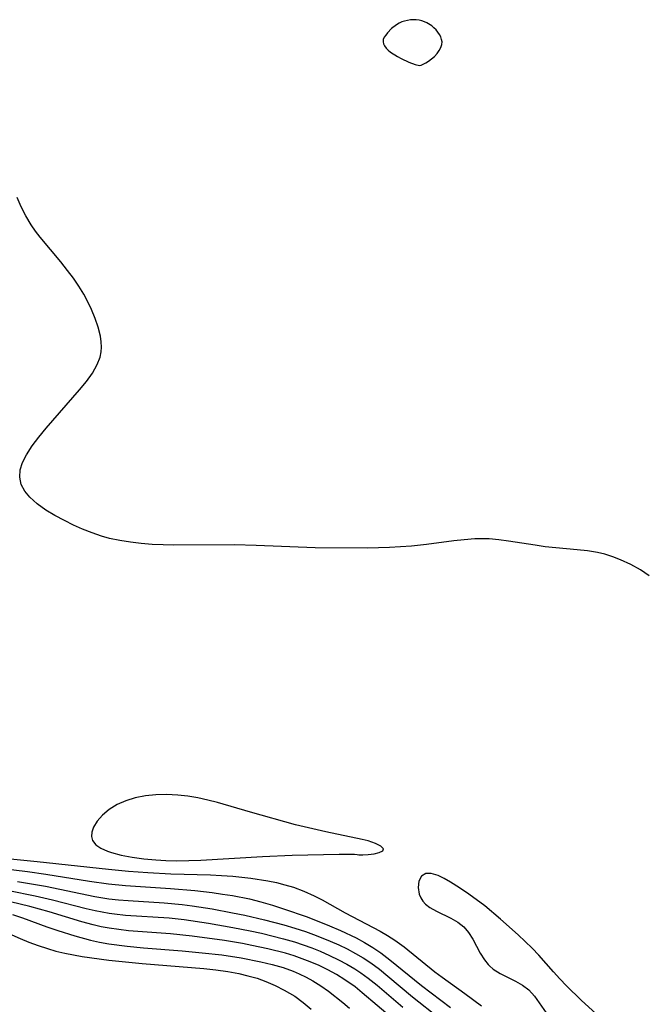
# Model space of a CAD drawing. Header units: metres. Extents: x 1073367 to 1082519, y 1569854 to 1574957.
# Tile 938 of 1056: x 1079364 to 1079465, y 1573139 to 1573297. Entities that reach past the tile are written whole.
import ezdxf

# ---------------------------------------------------------------- set-up
doc = ezdxf.new("R2010")
doc.units = ezdxf.units.M
doc.layers.add('CGG_CurvaNivelLidar_v1', color=253, linetype='Continuous', lineweight=30)

msp = doc.modelspace()

# ---------------------------------------------------------------- linework, layer by layer
at = {"layer": 'CGG_CurvaNivelLidar_v1'}
for p, q in [((1079427.0359, 1573297.1579, 73), (1079426.1101, 1573296.974, 73)), ((1079427.5043, 1573297.1956, 73), (1079427.0359, 1573297.1579, 73)), ((1079427.9704, 1573297.1918, 73), (1079427.5043, 1573297.1956, 73)), ((1079428.4294, 1573297.1384, 73), (1079427.9704, 1573297.1918, 73)), ((1079428.8689, 1573297.0304, 73), (1079428.4294, 1573297.1384, 73)), ((1079424.0217, 1573295.7822, 73), (1079423.3508, 1573295.0911, 73)), ((1079424.8037, 1573296.3909, 73), (1079424.0217, 1573295.7822, 73)), ((1079425.2335, 1573296.64, 73), (1079424.8037, 1573296.3909, 73)), ((1079425.6626, 1573296.8277, 73), (1079425.2335, 1573296.64, 73)), ((1079426.1101, 1573296.974, 73), (1079425.6626, 1573296.8277, 73)), ((1079429.2963, 1573296.8749, 73), (1079428.8689, 1573297.0304, 73)), ((1079429.7101, 1573296.6801, 73), (1079429.2963, 1573296.8749, 73)), ((1079430.4843, 1573296.1923, 73), (1079429.7101, 1573296.6801, 73)), ((1079430.8343, 1573295.902, 73), (1079430.4843, 1573296.1923, 73)), ((1079431.1634, 1573295.5667, 73), (1079430.8343, 1573295.902, 73)), ((1079431.4551, 1573295.2047, 73), (1079431.1634, 1573295.5667, 73)), ((1079422.6961, 1573294.0094, 73), (1079422.645, 1573293.655, 73)), ((1079422.8473, 1573294.3697, 73), (1079422.6961, 1573294.0094, 73)), ((1079423.072, 1573294.7317, 73), (1079422.8473, 1573294.3697, 73)), ((1079423.3508, 1573295.0911, 73), (1079423.072, 1573294.7317, 73)), ((1079431.7067, 1573294.823, 73), (1079431.4551, 1573295.2047, 73)), ((1079431.9118, 1573294.4273, 73), (1079431.7067, 1573294.823, 73)), ((1079432.0589, 1573294.022, 73), (1079431.9118, 1573294.4273, 73)), ((1079432.1307, 1573293.6104, 73), (1079432.0589, 1573294.022, 73)), ((1079422.645, 1573293.655, 73), (1079422.7189, 1573293.3064, 73)), ((1079422.7189, 1573293.3064, 73), (1079422.8985, 1573292.9669, 73)), ((1079422.8985, 1573292.9669, 73), (1079423.1579, 1573292.6355, 73)), ((1079423.1579, 1573292.6355, 73), (1079423.4772, 1573292.3117, 73)), ((1079431.6909, 1573292.2445, 73), (1079431.958, 1573292.7298, 73)), ((1079431.958, 1573292.7298, 73), (1079432.1076, 1573293.1888, 73)), ((1079432.1076, 1573293.1888, 73), (1079432.1307, 1573293.6104, 73)), ((1079423.4772, 1573292.3117, 73), (1079423.8725, 1573291.9812, 73)), ((1079423.8725, 1573291.9812, 73), (1079424.9525, 1573291.2749, 73)), ((1079424.9525, 1573291.2749, 73), (1079425.5772, 1573290.9348, 73)), ((1079425.5772, 1573290.9348, 73), (1079426.8061, 1573290.3793, 73)), ((1079429.9555, 1573290.5465, 73), (1079430.4187, 1573290.8773, 73)), ((1079430.4187, 1573290.8773, 73), (1079430.8977, 1573291.2945, 73)), ((1079430.8977, 1573291.2945, 73), (1079431.3297, 1573291.7579, 73)), ((1079431.3297, 1573291.7579, 73), (1079431.6909, 1573292.2445, 73)), ((1079426.8061, 1573290.3793, 73), (1079427.8253, 1573290.0129, 73)), ((1079427.8253, 1573290.0129, 73), (1079428.5, 1573289.8095, 73)), ((1079428.5, 1573289.8095, 73), (1079428.7784, 1573289.9109, 73)), ((1079428.7784, 1573289.9109, 73), (1079429.5062, 1573290.274, 73)), ((1079429.5062, 1573290.274, 73), (1079429.9555, 1573290.5465, 73)), ((1079364.525, 1573267.1135, 73), (1079363.8867, 1573268.6334, 73)), ((1079365.261, 1573265.6443, 73), (1079364.525, 1573267.1135, 73)), ((1079366.1059, 1573264.2382, 73), (1079365.261, 1573265.6443, 73)), ((1079366.8193, 1573263.2258, 73), (1079366.1059, 1573264.2382, 73)), ((1079367.582, 1573262.2408, 73), (1079366.8193, 1573263.2258, 73)), ((1079370.8906, 1573258.2442, 73), (1079367.582, 1573262.2408, 73)), ((1079371.979, 1573256.8773, 73), (1079370.8906, 1573258.2442, 73)), ((1079372.9108, 1573255.6269, 73), (1079371.979, 1573256.8773, 73)), ((1079373.7812, 1573254.3521, 73), (1079372.9108, 1573255.6269, 73)), ((1079374.571, 1573253.0503, 73), (1079373.7812, 1573254.3521, 73)), ((1079375.215, 1573251.8262, 73), (1079374.571, 1573253.0503, 73)), ((1079375.7936, 1573250.5913, 73), (1079375.215, 1573251.8262, 73)), ((1079376.3967, 1573249.165, 73), (1079375.7936, 1573250.5913, 73)), ((1079376.8998, 1573247.7448, 73), (1079376.3967, 1573249.165, 73)), ((1079377.2559, 1573246.3315, 73), (1079376.8998, 1573247.7448, 73)), ((1079377.382, 1573245.4305, 73), (1079377.2559, 1573246.3315, 73)), ((1079377.4136, 1573244.5369, 73), (1079377.382, 1573245.4305, 73)), ((1079377.1907, 1573242.9649, 73), (1079377.355, 1573243.779, 73)), ((1079377.355, 1573243.779, 73), (1079377.4136, 1573244.5369, 73)), ((1079375.9641, 1573240.3676, 73), (1079376.7439, 1573241.7507, 73)), ((1079376.7439, 1573241.7507, 73), (1079377.1907, 1573242.9649, 73)), ((1079374.9891, 1573239.018, 73), (1079375.9641, 1573240.3676, 73)), ((1079373.8908, 1573237.6757, 73), (1079374.9891, 1573239.018, 73)), ((1079368.5249, 1573231.5394, 73), (1079373.8908, 1573237.6757, 73)), ((1079367.3382, 1573230.1096, 73), (1079368.5249, 1573231.5394, 73)), ((1079366.2618, 1573228.6787, 73), (1079367.3382, 1573230.1096, 73)), ((1079365.3504, 1573227.2509, 73), (1079366.2618, 1573228.6787, 73)), ((1079364.37, 1573224.8107, 73), (1079364.7468, 1573226.022, 73)), ((1079364.7468, 1573226.022, 73), (1079365.3504, 1573227.2509, 73)), ((1079364.2846, 1573223.6302, 73), (1079364.37, 1573224.8107, 73)), ((1079364.5409, 1573222.502, 73), (1079364.2846, 1573223.6302, 73)), ((1079365.0956, 1573221.4287, 73), (1079364.5409, 1573222.502, 73)), ((1079365.8965, 1573220.4236, 73), (1079365.0956, 1573221.4287, 73)), ((1079367.0953, 1573219.3423, 73), (1079365.8965, 1573220.4236, 73)), ((1079368.5014, 1573218.3514, 73), (1079367.0953, 1573219.3423, 73)), ((1079369.9508, 1573217.487, 73), (1079368.5014, 1573218.3514, 73)), ((1079371.4873, 1573216.6685, 73), (1079369.9508, 1573217.487, 73)), ((1079372.9218, 1573215.964, 73), (1079371.4873, 1573216.6685, 73)), ((1079374.3932, 1573215.3004, 73), (1079372.9218, 1573215.964, 73)), ((1079375.8972, 1573214.6942, 73), (1079374.3932, 1573215.3004, 73)), ((1079377.4329, 1573214.1663, 73), (1079375.8972, 1573214.6942, 73)), ((1079378.681, 1573213.8186, 73), (1079377.4329, 1573214.1663, 73)), ((1079380.3657, 1573213.4561, 73), (1079378.681, 1573213.8186, 73)), ((1079382.0791, 1573213.1821, 73), (1079380.3657, 1573213.4561, 73)), ((1079434.0038, 1573213.3986, 73), (1079429.6393, 1573212.8165, 73)), ((1079435.7045, 1573213.597, 73), (1079434.0038, 1573213.3986, 73)), ((1079437.3999, 1573213.7258, 73), (1079435.7045, 1573213.597, 73)), ((1079438.5203, 1573213.7525, 73), (1079437.3999, 1573213.7258, 73)), ((1079439.7152, 1573213.7175, 73), (1079438.5203, 1573213.7525, 73)), ((1079441.2547, 1573213.5848, 73), (1079439.7152, 1573213.7175, 73)), ((1079442.7919, 1573213.3835, 73), (1079441.2547, 1573213.5848, 73)), ((1079447.1114, 1573212.6994, 73), (1079442.7919, 1573213.3835, 73)), ((1079383.8123, 1573212.9816, 73), (1079382.0791, 1573213.1821, 73)), ((1079385.5587, 1573212.8449, 73), (1079383.8123, 1573212.9816, 73)), ((1079387.3133, 1573212.7671, 73), (1079385.5587, 1573212.8449, 73)), ((1079388.984, 1573212.7409, 73), (1079387.3133, 1573212.7671, 73)), ((1079398.7697, 1573212.7601, 73), (1079388.984, 1573212.7409, 73)), ((1079402.2561, 1573212.6739, 73), (1079398.7697, 1573212.7601, 73)), ((1079411.7246, 1573212.3146, 73), (1079402.2561, 1573212.6739, 73)), ((1079420.1555, 1573212.2162, 73), (1079411.7246, 1573212.3146, 73)), ((1079423.6798, 1573212.3246, 73), (1079420.1555, 1573212.2162, 73)), ((1079427.1947, 1573212.5652, 73), (1079423.6798, 1573212.3246, 73)), ((1079429.6393, 1573212.8165, 73), (1079427.1947, 1573212.5652, 73)), ((1079448.6868, 1573212.4831, 73), (1079447.1114, 1573212.6994, 73)), ((1079453.8278, 1573211.9901, 73), (1079448.6868, 1573212.4831, 73)), ((1079455.4773, 1573211.7954, 73), (1079453.8278, 1573211.9901, 73)), ((1079457.104, 1573211.5248, 73), (1079455.4773, 1573211.7954, 73)), ((1079458.2554, 1573211.2598, 73), (1079457.104, 1573211.5248, 73)), ((1079459.5381, 1573210.8683, 73), (1079458.2554, 1573211.2598, 73)), ((1079460.7944, 1573210.3888, 73), (1079459.5381, 1573210.8683, 73)), ((1079462.4295, 1573209.63, 73), (1079460.7944, 1573210.3888, 73)), ((1079464.0114, 1573208.7441, 73), (1079462.4295, 1573209.63, 73)), ((1079465.4216, 1573207.8146, 73), (1079464.0114, 1573208.7441, 73)), ((1079382.8487, 1573172.107, 73.5), (1079381.3183, 1573171.6524, 73.5)), ((1079384.4673, 1573172.4214, 73.5), (1079382.8487, 1573172.107, 73.5)), ((1079386.1452, 1573172.604, 73.5), (1079384.4673, 1573172.4214, 73.5)), ((1079387.86, 1573172.6541, 73.5), (1079386.1452, 1573172.604, 73.5)), ((1079389.6761, 1573172.5599, 73.5), (1079387.86, 1573172.6541, 73.5)), ((1079391.2834, 1573172.3702, 73.5), (1079389.6761, 1573172.5599, 73.5)), ((1079392.8902, 1573172.0981, 73.5), (1079391.2834, 1573172.3702, 73.5)), ((1079394.4902, 1573171.7548, 73.5), (1079392.8902, 1573172.0981, 73.5)), ((1079379.9133, 1573171.0387, 73.5), (1079378.6573, 1573170.2446, 73.5)), ((1079381.3183, 1573171.6524, 73.5), (1079379.9133, 1573171.0387, 73.5)), ((1079396.0777, 1573171.3471, 73.5), (1079394.4902, 1573171.7548, 73.5)), ((1079401.3744, 1573169.792, 73.5), (1079396.0777, 1573171.3471, 73.5)), ((1079377.6006, 1573169.3463, 73.5), (1079376.7448, 1573168.3761, 73.5)), ((1079378.6573, 1573170.2446, 73.5), (1079377.6006, 1573169.3463, 73.5)), ((1079408.6123, 1573167.7757, 73.5), (1079401.3744, 1573169.792, 73.5)), ((1079376.1389, 1573167.3735, 73.5), (1079375.8826, 1573166.6138, 73.5)), ((1079376.7448, 1573168.3761, 73.5), (1079376.1389, 1573167.3735, 73.5)), ((1079413.4788, 1573166.635, 73.5), (1079408.6123, 1573167.7757, 73.5)), ((1079375.8826, 1573166.6138, 73.5), (1079375.8263, 1573165.889, 73.5)), ((1079375.8263, 1573165.889, 73.5), (1079375.9944, 1573165.2321, 73.5)), ((1079419.3052, 1573165.4059, 73.5), (1079413.4788, 1573166.635, 73.5)), ((1079375.9944, 1573165.2321, 73.5), (1079376.5171, 1573164.5645, 73.5)), ((1079376.5171, 1573164.5645, 73.5), (1079377.3316, 1573164.0154, 73.5)), ((1079420.2341, 1573165.1757, 73.5), (1079419.3052, 1573165.4059, 73.5)), ((1079421.4507, 1573164.776, 73.5), (1079420.2341, 1573165.1757, 73.5)), ((1079422.3107, 1573164.3498, 73.5), (1079421.4507, 1573164.776, 73.5)), ((1079422.7175, 1573163.9359, 73.5), (1079422.3107, 1573164.3498, 73.5)), ((1079377.3316, 1573164.0154, 73.5), (1079378.3705, 1573163.5581, 73.5)), ((1079378.3705, 1573163.5581, 73.5), (1079379.0138, 1573163.3392, 73.5)), ((1079379.0138, 1573163.3392, 73.5), (1079380.6053, 1573162.9158, 73.5)), ((1079380.6053, 1573162.9158, 73.5), (1079382.353, 1573162.574, 73.5)), ((1079382.353, 1573162.574, 73.5), (1079384.209, 1573162.3079, 73.5)), ((1079393.4001, 1573162.1064, 73.5), (1079403.3115, 1573162.6576, 73.5)), ((1079403.3115, 1573162.6576, 73.5), (1079408.0528, 1573162.8656, 73.5)), ((1079408.0528, 1573162.8656, 73.5), (1079415.587, 1573163.0552, 73.5)), ((1079415.587, 1573163.0552, 73.5), (1079418.0898, 1573163.0602, 73.5)), ((1079418.0898, 1573163.0602, 73.5), (1079418.5, 1573163.0044, 73.5)), ((1079418.5, 1573163.0044, 73.5), (1079418.7433, 1573162.9489, 73.5)), ((1079418.7433, 1573162.9489, 73.5), (1079419.3891, 1573162.9287, 73.5)), ((1079419.3891, 1573162.9287, 73.5), (1079420.2623, 1573162.9819, 73.5)), ((1079420.2623, 1573162.9819, 73.5), (1079421.2018, 1573163.108, 73.5)), ((1079421.2018, 1573163.108, 73.5), (1079422.0387, 1573163.3051, 73.5)), ((1079422.0387, 1573163.3051, 73.5), (1079422.5978, 1573163.5709, 73.5)), ((1079422.5978, 1573163.5709, 73.5), (1079422.7175, 1573163.9359, 73.5)), ((1079361.2166, 1573162.4889, 73), (1079367.1003, 1573161.8959, 73)), ((1079367.1003, 1573161.8959, 73), (1079378.5279, 1573160.6359, 73)), ((1079384.209, 1573162.3079, 73.5), (1079386.1387, 1573162.12, 73.5)), ((1079386.1387, 1573162.12, 73.5), (1079387.7714, 1573162.0285, 73.5)), ((1079387.7714, 1573162.0285, 73.5), (1079389.548, 1573161.9937, 73.5)), ((1079389.548, 1573161.9937, 73.5), (1079391.469, 1573162.0249, 73.5)), ((1079391.469, 1573162.0249, 73.5), (1079393.4001, 1573162.1064, 73.5)), ((1079361.0686, 1573160.777, 72.5), (1079365.5271, 1573160.2479, 72.5)), ((1079365.5271, 1573160.2479, 72.5), (1079368.4609, 1573159.8236, 72.5)), ((1079368.4609, 1573159.8236, 72.5), (1079375.5112, 1573158.7068, 72.5)), ((1079378.5279, 1573160.6359, 73), (1079381.7599, 1573160.336, 73)), ((1079381.7599, 1573160.336, 73), (1079384.8496, 1573160.1014, 73)), ((1079384.8496, 1573160.1014, 73), (1079388.5366, 1573159.9111, 73)), ((1079388.5366, 1573159.9111, 73), (1079394.9096, 1573159.7131, 73)), ((1079394.9096, 1573159.7131, 73), (1079396.7198, 1573159.6277, 73)), ((1079396.7198, 1573159.6277, 73), (1079398.5235, 1573159.5011, 73)), ((1079398.5235, 1573159.5011, 73), (1079401.4189, 1573159.1954, 73)), ((1079428.8228, 1573159.4917, 73.5), (1079428.4046, 1573158.6866, 73.5)), ((1079429.506, 1573159.9537, 73.5), (1079428.8228, 1573159.4917, 73.5)), ((1079430.4043, 1573159.9644, 73.5), (1079429.506, 1573159.9537, 73.5)), ((1079431.4907, 1573159.6208, 73.5), (1079430.4043, 1573159.9644, 73.5)), ((1079432.463, 1573159.1558, 73.5), (1079431.4907, 1573159.6208, 73.5)), ((1079363.951, 1573158.6845, 72), (1079368.4517, 1573157.8921, 72)), ((1079368.4517, 1573157.8921, 72), (1079376.3339, 1573156.2636, 72)), ((1079375.5112, 1573158.7068, 72.5), (1079378.5719, 1573158.275, 72.5)), ((1079378.5719, 1573158.275, 72.5), (1079381.2719, 1573158.0017, 72.5)), ((1079381.2719, 1573158.0017, 72.5), (1079388.5175, 1573157.5289, 72.5)), ((1079401.4189, 1573159.1954, 73), (1079404.1319, 1573158.7771, 73)), ((1079404.1319, 1573158.7771, 73), (1079405.5235, 1573158.4894, 73)), ((1079405.5235, 1573158.4894, 73), (1079406.8957, 1573158.1438, 73)), ((1079406.8957, 1573158.1438, 73), (1079408.2441, 1573157.736, 73)), ((1079428.4046, 1573158.6866, 73.5), (1079428.2661, 1573157.6844, 73.5)), ((1079433.506, 1573158.5657, 73.5), (1079432.463, 1573159.1558, 73.5)), ((1079434.9469, 1573157.6595, 73.5), (1079433.506, 1573158.5657, 73.5)), ((1079362.5349, 1573157.1867, 71.5), (1079366.7804, 1573156.3372, 71.5)), ((1079366.7804, 1573156.3372, 71.5), (1079369.5314, 1573155.7065, 71.5)), ((1079376.3339, 1573156.2636, 72), (1079378.6129, 1573155.8928, 72)), ((1079388.5175, 1573157.5289, 72.5), (1079392.4179, 1573157.2048, 72.5)), ((1079392.4179, 1573157.2048, 72.5), (1079395.2218, 1573156.8724, 72.5)), ((1079395.2218, 1573156.8724, 72.5), (1079396.8535, 1573156.647, 72.5)), ((1079396.8535, 1573156.647, 72.5), (1079398.4789, 1573156.3902, 72.5)), ((1079398.4789, 1573156.3902, 72.5), (1079401.2066, 1573155.8484, 72.5)), ((1079408.2441, 1573157.736, 73), (1079409.9499, 1573157.1067, 73)), ((1079409.9499, 1573157.1067, 73), (1079411.5999, 1573156.3642, 73)), ((1079411.5999, 1573156.3642, 73), (1079412.883, 1573155.6899, 73)), ((1079428.2661, 1573157.6844, 73.5), (1079428.4477, 1573156.6129, 73.5)), ((1079428.4477, 1573156.6129, 73.5), (1079428.6991, 1573156.0457, 73.5)), ((1079436.447, 1573156.6359, 73.5), (1079434.9469, 1573157.6595, 73.5)), ((1079438.9759, 1573154.7511, 73.5), (1079436.447, 1573156.6359, 73.5)), ((1079365.92, 1573154.6582, 71), (1079362.782, 1573155.4113, 71)), ((1079369.0079, 1573153.7943, 71), (1079365.92, 1573154.6582, 71)), ((1079369.5314, 1573155.7065, 71.5), (1079374.9567, 1573154.3366, 71.5)), ((1079378.6129, 1573155.8928, 72), (1079380.1407, 1573155.7137, 72)), ((1079380.1407, 1573155.7137, 72), (1079381.7252, 1573155.5796, 72)), ((1079381.7252, 1573155.5796, 72), (1079387.502, 1573155.2347, 72)), ((1079387.502, 1573155.2347, 72), (1079390.3651, 1573154.9742, 72)), ((1079390.3651, 1573154.9742, 72), (1079391.9866, 1573154.7693, 72)), ((1079391.9866, 1573154.7693, 72), (1079395.2195, 1573154.2551, 72)), ((1079401.2066, 1573155.8484, 72.5), (1079403.0437, 1573155.3858, 72.5)), ((1079403.0437, 1573155.3858, 72.5), (1079404.8655, 1573154.8597, 72.5)), ((1079404.8655, 1573154.8597, 72.5), (1079406.6747, 1573154.2854, 72.5)), ((1079412.883, 1573155.6899, 73), (1079416.59, 1573153.6062, 73)), ((1079428.6991, 1573156.0457, 73.5), (1079429.0574, 1573155.5102, 73.5)), ((1079429.0574, 1573155.5102, 73.5), (1079429.4939, 1573155.0396, 73.5)), ((1079429.4939, 1573155.0396, 73.5), (1079430.1578, 1573154.5011, 73.5)), ((1079441.5314, 1573152.6255, 73.5), (1079438.9759, 1573154.7511, 73.5)), ((1079363.1113, 1573153.3615, 70.5), (1079364.7266, 1573152.8388, 70.5)), ((1079374.2508, 1573152.1719, 71), (1079369.0079, 1573153.7943, 71)), ((1079374.9567, 1573154.3366, 71.5), (1079376.4021, 1573154, 71.5)), ((1079376.4021, 1573154, 71.5), (1079378.6596, 1573153.5695, 71.5)), ((1079378.6596, 1573153.5695, 71.5), (1079379.5234, 1573153.447, 71.5)), ((1079379.5234, 1573153.447, 71.5), (1079381.2629, 1573153.2621, 71.5)), ((1079381.2629, 1573153.2621, 71.5), (1079388.2884, 1573152.8, 71.5)), ((1079395.2195, 1573154.2551, 72), (1079398.4406, 1573153.6401, 72)), ((1079398.4406, 1573153.6401, 72), (1079400.4277, 1573153.2203, 72)), ((1079400.4277, 1573153.2203, 72), (1079403.5849, 1573152.4934, 72)), ((1079406.6747, 1573154.2854, 72.5), (1079410.46, 1573152.9584, 72.5)), ((1079416.59, 1573153.6062, 73), (1079422.181, 1573150.6562, 73)), ((1079430.1578, 1573154.5011, 73.5), (1079431.2142, 1573153.868, 73.5)), ((1079431.2142, 1573153.868, 73.5), (1079433.5364, 1573152.7431, 73.5)), ((1079364.7266, 1573152.8388, 70.5), (1079368.6528, 1573151.3958, 70.5)), ((1079376.0771, 1573151.6764, 71), (1079374.2508, 1573152.1719, 71)), ((1079377.3597, 1573151.3867, 71), (1079376.0771, 1573151.6764, 71)), ((1079388.2884, 1573152.8, 71.5), (1079390.7055, 1573152.5418, 71.5)), ((1079390.7055, 1573152.5418, 71.5), (1079394.6195, 1573151.969, 71.5)), ((1079394.6195, 1573151.969, 71.5), (1079398.5384, 1573151.2885, 71.5)), ((1079403.5849, 1573152.4934, 72), (1079406.716, 1573151.6819, 72)), ((1079406.716, 1573151.6819, 72), (1079408.4549, 1573151.1743, 72)), ((1079410.46, 1573152.9584, 72.5), (1079414.0509, 1573151.5513, 72.5)), ((1079414.0509, 1573151.5513, 72.5), (1079415.8139, 1573150.7868, 72.5)), ((1079433.5364, 1573152.7431, 73.5), (1079434.65, 1573152.1192, 73.5)), ((1079434.65, 1573152.1192, 73.5), (1079435.6302, 1573151.3597, 73.5)), ((1079444.3508, 1573150.1019, 73.5), (1079441.5314, 1573152.6255, 73.5)), ((1079361.5703, 1573150.7073, 70), (1079364.3477, 1573149.4791, 70)), ((1079368.6528, 1573151.3958, 70.5), (1079370.3838, 1573150.7924, 70.5)), ((1079370.3838, 1573150.7924, 70.5), (1079373.1459, 1573149.9092, 70.5)), ((1079373.1459, 1573149.9092, 70.5), (1079375.6371, 1573149.2474, 70.5)), ((1079378.653, 1573151.1457, 71), (1079377.3597, 1573151.3867, 71)), ((1079380.2136, 1573150.9193, 71), (1079378.653, 1573151.1457, 71)), ((1079381.7848, 1573150.7484, 71), (1079380.2136, 1573150.9193, 71)), ((1079388.5119, 1573150.2442, 71), (1079381.7848, 1573150.7484, 71)), ((1079391.9943, 1573149.8796, 71), (1079388.5119, 1573150.2442, 71)), ((1079398.5384, 1573151.2885, 71.5), (1079401.3182, 1573150.7393, 71.5)), ((1079401.3182, 1573150.7393, 71.5), (1079403.124, 1573150.3436, 71.5)), ((1079403.124, 1573150.3436, 71.5), (1079406.6825, 1573149.4555, 71.5)), ((1079408.4549, 1573151.1743, 72), (1079410.1896, 1573150.6093, 72)), ((1079410.1896, 1573150.6093, 72), (1079411.9031, 1573149.9928, 72)), ((1079411.9031, 1573149.9928, 72), (1079414.1504, 1573149.0917, 72)), ((1079415.8139, 1573150.7868, 72.5), (1079418.3068, 1573149.58, 72.5)), ((1079422.181, 1573150.6562, 73), (1079423.3795, 1573149.9788, 73)), ((1079423.3795, 1573149.9788, 73), (1079424.5397, 1573149.2506, 73)), ((1079435.6302, 1573151.3597, 73.5), (1079436.404, 1573150.4384, 73.5)), ((1079436.404, 1573150.4384, 73.5), (1079437.0485, 1573149.3823, 73.5)), ((1079446.6018, 1573147.9318, 73.5), (1079444.3508, 1573150.1019, 73.5)), ((1079364.3477, 1573149.4791, 70), (1079365.7728, 1573148.8976, 70)), ((1079365.7728, 1573148.8976, 70), (1079367.2317, 1573148.3594, 70)), ((1079367.2317, 1573148.3594, 70), (1079368.7201, 1573147.8703, 70)), ((1079375.6371, 1573149.2474, 70.5), (1079377.1204, 1573148.9293, 70.5)), ((1079377.1204, 1573148.9293, 70.5), (1079378.6165, 1573148.6624, 70.5)), ((1079378.6165, 1573148.6624, 70.5), (1079381.5601, 1573148.2745, 70.5)), ((1079397.1974, 1573149.1612, 71), (1079391.9943, 1573149.8796, 71)), ((1079400.0594, 1573148.6826, 71), (1079397.1974, 1573149.1612, 71)), ((1079401.5802, 1573148.3942, 71), (1079400.0594, 1573148.6826, 71)), ((1079404.119, 1573147.8537, 71), (1079401.5802, 1573148.3942, 71)), ((1079406.6825, 1573149.4555, 71.5), (1079408.4268, 1573148.9449, 71.5)), ((1079408.4268, 1573148.9449, 71.5), (1079409.8148, 1573148.4869, 71.5)), ((1079409.8148, 1573148.4869, 71.5), (1079411.1856, 1573147.9874, 71.5)), ((1079414.1504, 1573149.0917, 72), (1079415.5309, 1573148.4761, 72)), ((1079415.5309, 1573148.4761, 72), (1079416.8864, 1573147.8171, 72)), ((1079418.3068, 1573149.58, 72.5), (1079419.6769, 1573148.8344, 72.5)), ((1079419.6769, 1573148.8344, 72.5), (1079421.0114, 1573148.036, 72.5)), ((1079424.5397, 1573149.2506, 73), (1079426.0203, 1573148.1706, 73)), ((1079437.0485, 1573149.3823, 73.5), (1079438.2359, 1573147.1218, 73.5)), ((1079368.7201, 1573147.8703, 70), (1079370.1081, 1573147.4719, 70)), ((1079370.1081, 1573147.4719, 70), (1079371.517, 1573147.1282, 70)), ((1079371.517, 1573147.1282, 70), (1079372.8963, 1573146.8518, 70)), ((1079372.8963, 1573146.8518, 70), (1079374.2905, 1573146.6177, 70)), ((1079381.5601, 1573148.2745, 70.5), (1079384.1863, 1573148.0196, 70.5)), ((1079384.1863, 1573148.0196, 70.5), (1079390.4052, 1573147.5048, 70.5)), ((1079390.4052, 1573147.5048, 70.5), (1079393.6008, 1573147.2022, 70.5)), ((1079393.6008, 1573147.2022, 70.5), (1079396.7297, 1573146.8474, 70.5)), ((1079396.7297, 1573146.8474, 70.5), (1079399.8623, 1573146.38, 70.5)), ((1079406.9795, 1573147.1234, 71), (1079404.119, 1573147.8537, 71)), ((1079408.3861, 1573146.6959, 71), (1079406.9795, 1573147.1234, 71)), ((1079411.1856, 1573147.9874, 71.5), (1079412.5378, 1573147.447, 71.5)), ((1079412.5378, 1573147.447, 71.5), (1079414.0402, 1573146.7863, 71.5)), ((1079414.0402, 1573146.7863, 71.5), (1079415.5126, 1573146.0717, 71.5)), ((1079416.8864, 1573147.8171, 72), (1079418.2122, 1573147.1099, 72)), ((1079418.2122, 1573147.1099, 72), (1079419.4756, 1573146.3644, 72)), ((1079421.0114, 1573148.036, 72.5), (1079422.3031, 1573147.1766, 72.5)), ((1079422.3031, 1573147.1766, 72.5), (1079423.751, 1573146.0927, 72.5)), ((1079426.0203, 1573148.1706, 73), (1079430.9609, 1573144.151, 73)), ((1079438.2359, 1573147.1218, 73.5), (1079438.9251, 1573146.0427, 73.5)), ((1079447.6693, 1573146.8113, 73.5), (1079446.6018, 1573147.9318, 73.5)), ((1079450.0106, 1573144.1304, 73.5), (1079447.6693, 1573146.8113, 73.5)), ((1079374.2905, 1573146.6177, 70), (1079378.5823, 1573146.0387, 70)), ((1079378.5823, 1573146.0387, 70), (1079383.9628, 1573145.5014, 70)), ((1079383.9628, 1573145.5014, 70), (1079393.8628, 1573144.6644, 70)), ((1079399.8623, 1573146.38, 70.5), (1079403.0196, 1573145.7645, 70.5)), ((1079403.0196, 1573145.7645, 70.5), (1079404.8297, 1573145.3271, 70.5)), ((1079404.8297, 1573145.3271, 70.5), (1079406.6058, 1573144.8109, 70.5)), ((1079409.6693, 1573146.2535, 71), (1079408.3861, 1573146.6959, 71)), ((1079410.9329, 1573145.7655, 71), (1079409.6693, 1573146.2535, 71)), ((1079412.3789, 1573145.139, 71), (1079410.9329, 1573145.7655, 71)), ((1079415.5126, 1573146.0717, 71.5), (1079416.8207, 1573145.3722, 71.5)), ((1079416.8207, 1573145.3722, 71.5), (1079418.0941, 1573144.6183, 71.5)), ((1079419.4756, 1573146.3644, 72), (1079420.6989, 1573145.5595, 72)), ((1079420.6989, 1573145.5595, 72), (1079422.0711, 1573144.5426, 72)), ((1079423.751, 1573146.0927, 72.5), (1079428.8334, 1573141.9259, 72.5)), ((1079438.9251, 1573146.0427, 73.5), (1079439.5181, 1573145.335, 73.5)), ((1079439.5181, 1573145.335, 73.5), (1079439.7574, 1573145.0966, 73.5)), ((1079393.8628, 1573144.6644, 70), (1079395.786, 1573144.4536, 70)), ((1079395.786, 1573144.4536, 70), (1079397.6942, 1573144.1854, 70)), ((1079397.6942, 1573144.1854, 70), (1079399.4588, 1573143.8605, 70)), ((1079399.4588, 1573143.8605, 70), (1079400.9465, 1573143.5155, 70)), ((1079406.6058, 1573144.8109, 70.5), (1079408.2181, 1573144.2382, 70.5)), ((1079408.2181, 1573144.2382, 70.5), (1079409.1884, 1573143.8309, 70.5)), ((1079409.1884, 1573143.8309, 70.5), (1079410.2912, 1573143.3017, 70.5)), ((1079413.7924, 1573144.4509, 71), (1079412.3789, 1573145.139, 71)), ((1079415.1688, 1573143.6984, 71), (1079413.7924, 1573144.4509, 71)), ((1079416.501, 1573142.8751, 71), (1079415.1688, 1573143.6984, 71)), ((1079418.0941, 1573144.6183, 71.5), (1079419.1039, 1573143.9552, 71.5)), ((1079419.1039, 1573143.9552, 71.5), (1079420.2427, 1573143.1267, 71.5)), ((1079422.0711, 1573144.5426, 72), (1079423.4041, 1573143.4663, 72)), ((1079430.9609, 1573144.151, 73), (1079432.1408, 1573143.2661, 73)), ((1079439.7574, 1573145.0966, 73.5), (1079440.3497, 1573144.5922, 73.5)), ((1079440.3497, 1573144.5922, 73.5), (1079441.4762, 1573143.8573, 73.5)), ((1079441.4762, 1573143.8573, 73.5), (1079443.9014, 1573142.6327, 73.5)), ((1079451.0374, 1573142.9979, 73.5), (1079450.0106, 1573144.1304, 73.5)), ((1079400.9465, 1573143.5155, 70), (1079402.4057, 1573143.1001, 70)), ((1079402.4057, 1573143.1001, 70), (1079403.8273, 1573142.602, 70)), ((1079403.8273, 1573142.602, 70), (1079405.328, 1573141.9529, 70)), ((1079410.2912, 1573143.3017, 70.5), (1079411.3615, 1573142.7125, 70.5)), ((1079411.3615, 1573142.7125, 70.5), (1079412.6399, 1573141.9014, 70.5)), ((1079418.1449, 1573141.7065, 71), (1079416.501, 1573142.8751, 71)), ((1079420.2427, 1573143.1267, 71.5), (1079421.6852, 1573141.9793, 71.5)), ((1079423.4041, 1573143.4663, 72), (1079427.3945, 1573140.1378, 72)), ((1079432.1408, 1573143.2661, 73), (1079435.7727, 1573140.6744, 73)), ((1079443.9014, 1573142.6327, 73.5), (1079445.0626, 1573141.9923, 73.5)), ((1079452.1076, 1573141.8908, 73.5), (1079451.0374, 1573142.9979, 73.5)), ((1079405.328, 1573141.9529, 70), (1079406.7744, 1573141.2138, 70)), ((1079406.7744, 1573141.2138, 70), (1079407.6338, 1573140.7242, 70)), ((1079407.6338, 1573140.7242, 70), (1079408.4665, 1573140.2023, 70)), ((1079412.6399, 1573141.9014, 70.5), (1079413.8779, 1573141.0202, 70.5)), ((1079413.8779, 1573141.0202, 70.5), (1079416.1795, 1573139.2151, 70.5)), ((1079419.3179, 1573140.7779, 71), (1079418.1449, 1573141.7065, 71)), ((1079424.1273, 1573136.714, 71), (1079419.3179, 1573140.7779, 71)), ((1079421.6852, 1573141.9793, 71.5), (1079425.853, 1573138.4717, 71.5)), ((1079428.8334, 1573141.9259, 72.5), (1079433.4614, 1573138.4014, 72.5)), ((1079435.7727, 1573140.6744, 73), (1079438.4782, 1573138.645, 73)), ((1079445.0626, 1573141.9923, 73.5), (1079446.0893, 1573141.2242, 73.5)), ((1079446.0893, 1573141.2242, 73.5), (1079446.9761, 1573140.2191, 73.5)), ((1079454.4801, 1573139.5965, 73.5), (1079452.1076, 1573141.8908, 73.5)), ((1079408.4665, 1573140.2023, 70), (1079409.8346, 1573139.2096, 70)), ((1079409.8346, 1573139.2096, 70), (1079411.1049, 1573138.1301, 70)), ((1079416.1795, 1573139.2151, 70.5), (1079417.2549, 1573138.3169, 70.5)), ((1079427.3945, 1573140.1378, 72), (1079431.7419, 1573136.7126, 72)), ((1079446.9761, 1573140.2191, 73.5), (1079448.8681, 1573137.5574, 73.5)), ((1079456.8678, 1573137.4025, 73.5), (1079454.4801, 1573139.5965, 73.5))]:
    msp.add_line(p, q, dxfattribs=at)

doc.saveas('drawing.dxf')
